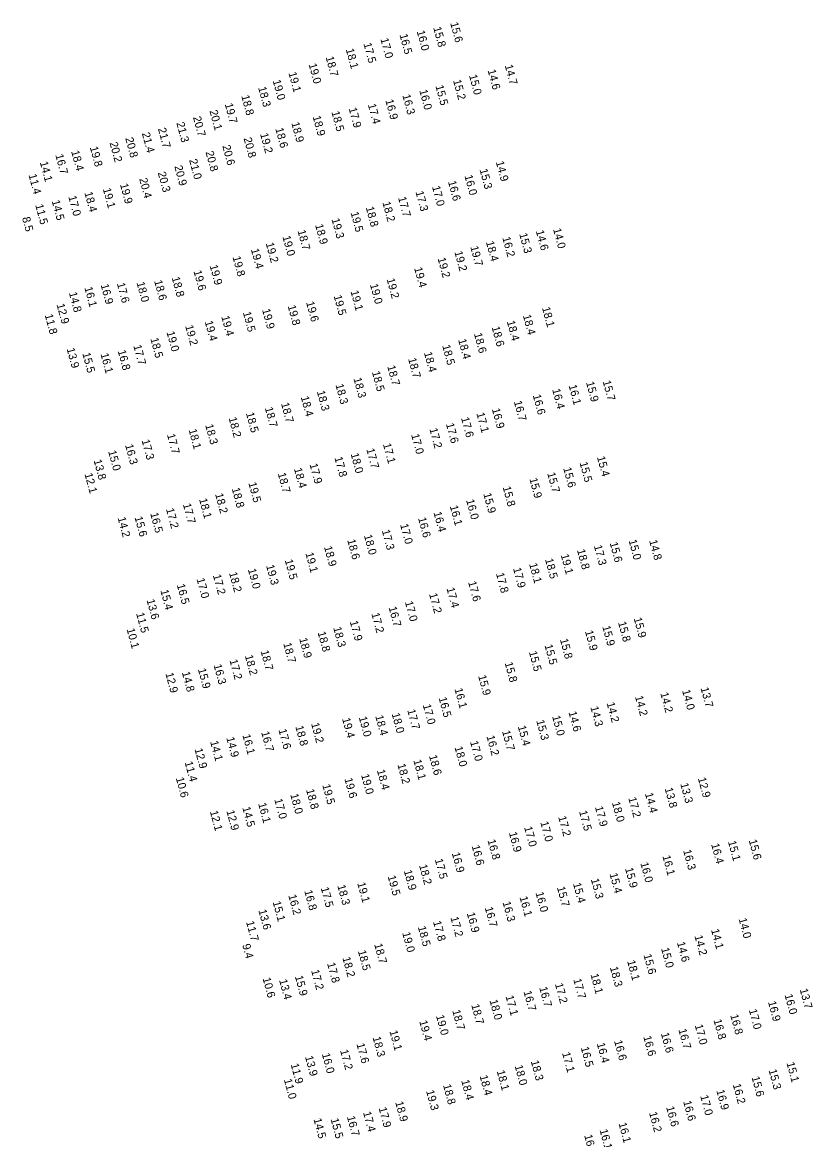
# Model space of a CAD drawing. Extents: x 1023796 to 1112670, y 656573 to 837340.
# Drawn here: x 1033268 to 1033761, y 800159 to 800856 of the extents above; entities that cross this region are included whole.
import ezdxf

# ---------------------------------------------------------------- set-up
doc = ezdxf.new("R2010")
doc.units = 0
doc.layers.add('V-TOPO-SOUN', color=7, linetype='Continuous')

msp = doc.modelspace()

# ---------------------------------------------------------------- texts
at = {"layer": 'V-TOPO-SOUN'}
for s, p in [('15.6 ', (1033534.61, 800855.84)), ('16.5 ', (1033502.97, 800848.52)), ('16.0 ', (1033513.7, 800850.68)), ('15.8 ', (1033524.03, 800852.96)), ('17.5 ', (1033480.47, 800842.97)), ('17.0 ', (1033491.04, 800845.93)), ('18.7 ', (1033456.86, 800834.52)), ('18.1 ', (1033469.44, 800839.38)), ('19.0 ', (1033446.22, 800830.09)), ('14.7 ', (1033568.68, 800829.34)), ('19.1 ', (1033433.63, 800824.72)), ('15.2 ', (1033536.42, 800819.97)), ('15.0 ', (1033546.36, 800823.14)), ('14.6 ', (1033557.99, 800826.32)), ('18.3 ', (1033414.7, 800815.56)), ('19.0 ', (1033423.8, 800819.88)), ('16.0 ', (1033515.34, 800813.76)), ('15.5 ', (1033525.4, 800816.54)), ('18.8 ', (1033404.19, 800810.32)), ('16.9 ', (1033494.12, 800807.62)), ('16.3 ', (1033504.74, 800810.75)), ('20.1 ', (1033384.35, 800800.97)), ('19.7 ', (1033393.86, 800805.21)), ('18.5 ', (1033460.48, 800800.29)), ('17.9 ', (1033471.24, 800802.54)), ('17.4 ', (1033483.2, 800804.93)), ('21.3 ', (1033363.65, 800793.42)), ('20.7 ', (1033374.02, 800797.02)), ('18.9 ', (1033435.43, 800793.46)), ('18.9 ', (1033448.75, 800797.42)), ('21.4 ', (1033342.11, 800786.97)), ('21.7 ', (1033352.16, 800789.84)), ('19.2 ', (1033415.93, 800786.6)), ('18.6 ', (1033425.43, 800789.93)), ('19.8 ', (1033309.62, 800778.23)), ('20.2 ', (1033321.95, 800781.05)), ('20.8 ', (1033331.76, 800783.88)), ('20.6 ', (1033392.35, 800779.08)), ('20.8 ', (1033405.62, 800783.83)), ('16.7 ', (1033288.08, 800773.45)), ('18.4 ', (1033297.97, 800775.69)), ('20.8 ', (1033381.87, 800775.27)), ('14.1 ', (1033278.43, 800768.85)), ('20.9 ', (1033362.39, 800766.36)), ('21.0 ', (1033371.59, 800770.36)), ('15.3 ', (1033552.96, 800764.28)), ('14.9 ', (1033563.1, 800769.09)), ('11.4 ', (1033271.34, 800761.06)), ('20.4 ', (1033340.44, 800758.56)), ('20.3 ', (1033352.05, 800762.36)), ('16.0 ', (1033543.52, 800760.45)), ('19.1 ', (1033317.74, 800752.28)), ('19.9 ', (1033328.45, 800755.09)), ('17.3 ', (1033512.96, 800750.4)), ('17.0 ', (1033523.28, 800753.63)), ('16.6 ', (1033533.25, 800756.81)), ('14.5 ', (1033285.83, 800744.76)), ('17.0 ', (1033296.19, 800747.45)), ('18.4 ', (1033306.23, 800749.92)), ('18.2 ', (1033492.28, 800743.82)), ('17.7 ', (1033502.07, 800746.85)), ('11.5 ', (1033275.54, 800742.19)), ('19.5 ', (1033472.41, 800737.45)), ('18.8 ', (1033481.89, 800740.69)), ('8.5', (1033267.31, 800734.17)), ('18.9 ', (1033450.28, 800729.76)), ('19.3 ', (1033460.52, 800733.37)), ('19.0 ', (1033429.85, 800722.49)), ('18.7 ', (1033439.31, 800726.09)), ('15.3 ', (1033577.71, 800724.15)), ('14.6 ', (1033588.09, 800725.95)), ('14.0 ', (1033598.82, 800727.14)), ('19.2 ', (1033419.44, 800718.24)), ('19.7 ', (1033547.15, 800716.11)), ('18.4 ', (1033556.92, 800719.12)), ('16.2 ', (1033567.15, 800721.84)), ('19.8 ', (1033398.73, 800709.72)), ('19.4 ', (1033410.17, 800714.48)), ('19.2 ', (1033526.74, 800708.85)), ('19.2 ', (1033537.25, 800712.9)), ('19.9 ', (1033384.43, 800704.35)), ('19.4 ', (1033512.09, 800702.81)), ('18.6 ', (1033349.78, 800694.76)), ('18.8 ', (1033360.74, 800696.87)), ('19.6 ', (1033374.36, 800700.88)), ('19.2 ', (1033494.91, 800695.92)), ('16.1 ', (1033306.21, 800690.59)), ('16.9 ', (1033316.38, 800692.35)), ('17.6 ', (1033326.51, 800693.16)), ('18.0 ', (1033338.79, 800693.69)), ('19.1 ', (1033472.38, 800688.29)), ('19.0 ', (1033484.5, 800692.51)), ('14.8 ', (1033296.56, 800687.35)), ('19.6 ', (1033444.65, 800681.41)), ('19.5 ', (1033461.87, 800685.41)), ('11.8 ', (1033281.47, 800673.57)), ('12.9 ', (1033288.84, 800680.07)), ('19.5 ', (1033405.16, 800675.08)), ('19.9 ', (1033417.15, 800676.89)), ('19.8 ', (1033433.14, 800679.16)), ('18.1 ', (1033591.93, 800678.02)), ('19.2 ', (1033369.18, 800666.66)), ('19.4 ', (1033381.36, 800669.38)), ('19.4 ', (1033391.7, 800672.51)), ('18.4 ', (1033569.94, 800669.47)), ('18.4 ', (1033579.99, 800673.22)), ('19.0 ', (1033357.5, 800662.8)), ('18.6 ', (1033549.43, 800661.8)), ('18.6 ', (1033560.51, 800665.91)), ('17.7 ', (1033336.77, 800654.35)), ('18.5 ', (1033347.42, 800658.77)), ('18.5 ', (1033529.64, 800654.37)), ('18.4 ', (1033539.58, 800658.06)), ('13.9 ', (1033295.13, 800652.43)), ('15.5 ', (1033304.94, 800649.52)), ('16.1 ', (1033316.29, 800649.17)), ('16.8 ', (1033327.04, 800651.12)), ('18.7 ', (1033508.33, 800646.19)), ('18.4 ', (1033518.22, 800649.94)), ('18.7 ', (1033495.31, 800641.5)), ('18.3 ', (1033474.21, 800633.85)), ('18.5 ', (1033485.75, 800637.91)), ('15.7 ', (1033629.8, 800632.09)), ('18.3 ', (1033451.32, 800625.76)), ('18.3 ', (1033462.97, 800629.96)), ('16.4 ', (1033598.28, 800626.97)), ('16.1 ', (1033608.54, 800629.48)), ('15.9 ', (1033619.42, 800631.42)), ('18.7 ', (1033429, 800618.28)), ('18.4 ', (1033441.3, 800622.27)), ('16.7 ', (1033574.34, 800619.43)), ('16.6 ', (1033586.17, 800623.35)), ('18.5 ', (1033407.1, 800612.19)), ('18.7 ', (1033418.89, 800615.48)), ('17.1 ', (1033550.98, 800612.07)), ('16.9 ', (1033560.64, 800614.74)), ('18.3 ', (1033381.66, 800604.79)), ('18.2 ', (1033396.28, 800609.16)), ('17.6 ', (1033531.96, 800605.51)), ('17.6 ', (1033541.39, 800609.18)), ('17.7 ', (1033357.79, 800598.81)), ('18.1 ', (1033371.29, 800601.82)), ('17.0 ', (1033510.24, 800598.75)), ('17.2 ', (1033521.63, 800602.37)), ('16.3 ', (1033331.63, 800592.27)), ('17.3 ', (1033341.96, 800595.23)), ('17.1 ', (1033492.63, 800592.87)), ('13.8 ', (1033311.99, 800582.72)), ('15.0 ', (1033321.07, 800588.39)), ('17.8 ', (1033462.33, 800584.44)), ('18.0 ', (1033472.47, 800586.78)), ('17.7 ', (1033482.26, 800589.68)), ('15.4 ', (1033626.26, 800584.77)), ('18.4 ', (1033437.07, 800577.52)), ('17.9 ', (1033446.79, 800580.23)), ('15.6 ', (1033605.16, 800577.85)), ('15.5 ', (1033615.37, 800581.25)), ('12.1 ', (1033306.31, 800574.24)), ('18.7 ', (1033426.95, 800574.5)), ('15.9 ', (1033584.03, 800571.24)), ('15.7 ', (1033595.2, 800574.66)), ('18.8 ', (1033398.2, 800565.15)), ('19.5 ', (1033408.62, 800568.56)), ('15.9 ', (1033555.27, 800561.84)), ('15.8 ', (1033567.39, 800566)), ('17.7 ', (1033367.74, 800555.3)), ('18.1 ', (1033377.83, 800558.48)), ('18.2 ', (1033387.83, 800561.64)), ('16.0 ', (1033544.55, 800557.89)), ('16.5 ', (1033347.32, 800549.58)), ('17.2 ', (1033357.17, 800552.33)), ('16.4 ', (1033524.19, 800550.15)), ('16.1 ', (1033534.39, 800554.1)), ('14.2 ', (1033326.97, 800546.84)), ('15.6 ', (1033337.54, 800547.19)), ('17.0 ', (1033503.34, 800542.59)), ('16.6 ', (1033514.54, 800546.64)), ('18.0 ', (1033480.76, 800535.83)), ('17.3 ', (1033491.91, 800538.92)), ('18.9 ', (1033455.84, 800528.66)), ('18.6 ', (1033470.34, 800532.94)), ('17.3 ', (1033624.32, 800529.33)), ('15.6 ', (1033634.19, 800531.15)), ('15.0 ', (1033646.01, 800532.72)), ('14.8 ', (1033658.84, 800532.57)), ('19.5 ', (1033431.32, 800520.38)), ('19.1 ', (1033444.22, 800524.72)), ('18.5 ', (1033593.82, 800520.92)), ('19.1 ', (1033603.62, 800523.68)), ('18.8 ', (1033613.78, 800526.71)), ('19.0 ', (1033408.31, 800514.61)), ('19.3 ', (1033419.66, 800517.02)), ('17.9 ', (1033573.86, 800515.22)), ('18.1 ', (1033583.9, 800518.07)), ('17.0 ', (1033376.25, 800508.69)), ('17.2 ', (1033386.46, 800510.97)), ('18.2 ', (1033396.53, 800512.48)), ('17.6 ', (1033545.81, 800506.71)), ('17.8 ', (1033563.19, 800512.02)), ('15.4 ', (1033353.68, 800501.47)), ('16.5 ', (1033363.91, 800505.03)), ('17.2 ', (1033521.42, 800499.28)), ('17.4 ', (1033532.31, 800502.82)), ('13.6 ', (1033345.04, 800495.5)), ('17.0 ', (1033506.35, 800494.27)), ('11.5 ', (1033338.51, 800487.14)), ('17.2 ', (1033485.4, 800487.03)), ('16.7 ', (1033496.15, 800490.9)), ('18.3 ', (1033461.59, 800478.22)), ('17.9 ', (1033471.93, 800482.07)), ('15.9 ', (1033629.57, 800478.95)), ('15.8 ', (1033639.4, 800481.52)), ('15.9 ', (1033649.19, 800484.07)), ('10.1 ', (1033332.59, 800477.34)), ('18.9 ', (1033440.35, 800471.38)), ('18.8 ', (1033451.84, 800475.29)), ('15.9 ', (1033618.76, 800476)), ('18.7 ', (1033430.4, 800468.34)), ('15.5 ', (1033593.5, 800467.27)), ('15.8 ', (1033603.13, 800470.87)), ('17.2 ', (1033396.82, 800457.9)), ('18.2 ', (1033406.43, 800460.7)), ('18.7 ', (1033416.24, 800463.62)), ('15.5 ', (1033583.75, 800463.07)), ('14.8 ', (1033367.09, 800450.29)), ('15.9 ', (1033377.09, 800452.33)), ('16.3 ', (1033386.9, 800454.91)), ('15.8 ', (1033568.62, 800456.26)), ('12.9 ', (1033356.79, 800449.64)), ('15.9 ', (1033552.06, 800448.11)), ('16.1 ', (1033537.29, 800439.97)), ('14.2 ', (1033665.79, 800437.3)), ('14.0 ', (1033679.4, 800438.99)), ('13.7 ', (1033690.93, 800440.5)), ('17.0 ', (1033517.51, 800429.92)), ('16.5 ', (1033527.41, 800434.36)), ('14.2 ', (1033632.26, 800431.16)), ('14.2 ', (1033649.99, 800435.21)), ('19.0 ', (1033477.53, 800422.26)), ('18.4 ', (1033487.82, 800423.05)), ('18.0 ', (1033498.07, 800424.47)), ('17.7 ', (1033507.81, 800426.75)), ('15.0 ', (1033598.24, 800422.83)), ('14.6 ', (1033608.49, 800425.46)), ('14.3 ', (1033622.11, 800428.63)), ('18.8 ', (1033437.93, 800416.52)), ('19.2 ', (1033447.77, 800418.34)), ('19.4 ', (1033467.1, 800421.44)), ('15.4 ', (1033576.8, 800416.57)), ('15.3 ', (1033588.34, 800420.13)), ('14.9 ', (1033394.8, 800409.45)), ('16.1 ', (1033404.87, 800411.16)), ('16.7 ', (1033416.61, 800412.95)), ('17.6 ', (1033427.4, 800414.47)), ('16.2 ', (1033557.26, 800410.41)), ('15.7 ', (1033567, 800413.58)), ('12.9 ', (1033374.98, 800402.4)), ('14.1 ', (1033384.74, 800407.07)), ('18.0 ', (1033537.32, 800403.57)), ('17.0 ', (1033547.02, 800407.01)), ('18.1 ', (1033511.63, 800395.35)), ('18.6 ', (1033521.38, 800398.22)), ('11.4 ', (1033368.83, 800394.2)), ('18.4 ', (1033488.84, 800389.11)), ('18.2 ', (1033501.66, 800392.77)), ('10.6 ', (1033363.33, 800384.28)), ('19.6 ', (1033468.57, 800383.88)), ('19.0 ', (1033478.97, 800386.32)), ('13.3 ', (1033678.25, 800380.74)), ('12.9 ', (1033689.26, 800384.2)), ('18.0 ', (1033434.75, 800374.05)), ('18.8 ', (1033444.63, 800376.99)), ('19.5 ', (1033454.77, 800379.97)), ('14.4 ', (1033656.21, 800374.64)), ('13.8 ', (1033668.52, 800377.82)), ('16.1 ', (1033414.73, 800368.35)), ('17.0 ', (1033424.79, 800370.94)), ('18.0 ', (1033635.6, 800368.99)), ('17.2 ', (1033645.81, 800371.86)), ('12.1 ', (1033384.58, 800363.45)), ('12.9 ', (1033394.87, 800363.78)), ('14.5 ', (1033404.82, 800365.9)), ('17.2 ', (1033602.06, 800360.06)), ('17.5 ', (1033615.07, 800363.48)), ('17.9 ', (1033625.01, 800366.2)), ('17.0 ', (1033580.76, 800353.59)), ('17.0 ', (1033590.87, 800356.72)), ('16.9 ', (1033571.25, 800350.17)), ('16.6 ', (1033548.01, 800341.9)), ('16.8 ', (1033557.9, 800345.47)), ('16.3 ', (1033680.06, 800339.08)), ('16.4 ', (1033697.54, 800342.96)), ('15.1 ', (1033708.04, 800344.66)), ('15.6 ', (1033721.01, 800345.42)), ('17.5 ', (1033524.99, 800333.43)), ('16.9 ', (1033535.61, 800337.4)), ('16.1 ', (1033667.1, 800335.57)), ('18.9 ', (1033505.64, 800326.41)), ('18.2 ', (1033515.17, 800329.85)), ('15.9 ', (1033643.76, 800327.86)), ('16.0 ', (1033653.33, 800331.22)), ('19.1 ', (1033476.59, 800318.68)), ('19.5 ', (1033495.58, 800322.98)), ('15.4 ', (1033611.27, 800318.4)), ('15.3 ', (1033622.44, 800321.06)), ('15.4 ', (1033634.09, 800324.49)), ('16.2 ', (1033433.55, 800311.05)), ('16.8 ', (1033443.52, 800313.83)), ('17.5 ', (1033453.8, 800315.7)), ('18.3 ', (1033464.17, 800317.15)), ('16.0 ', (1033587.87, 800312.72)), ('15.7 ', (1033601.25, 800316.05)), ('15.1 ', (1033423.77, 800306.9)), ('16.3 ', (1033567.34, 800306.74)), ('16.1 ', (1033577.9, 800309.94)), ('13.6 ', (1033414.86, 800301.74)), ('17.2 ', (1033534.75, 800297.25)), ('16.9 ', (1033544.96, 800299.93)), ('16.7 ', (1033556.19, 800303.35)), ('11.7 ', (1033407.16, 800294.53)), ('18.5 ', (1033514.44, 800291.33)), ('17.8 ', (1033523.91, 800294.62)), ('14.0 ', (1033714.69, 800296.39)), ('19.0 ', (1033504.66, 800287.64)), ('14.2 ', (1033687.14, 800285.67)), ('14.1 ', (1033697.48, 800289.57)), ('9.4', (1033404.8, 800280.16)), ('18.5 ', (1033476.99, 800276.29)), ('18.7 ', (1033487.2, 800280.48)), ('15.0 ', (1033666.28, 800277.9)), ('14.6 ', (1033676.17, 800281.57)), ('18.2 ', (1033467.31, 800272.09)), ('18.1 ', (1033645.08, 800270.01)), ('15.6 ', (1033655.29, 800273.88)), ('17.2 ', (1033447.77, 800264.14)), ('17.8 ', (1033457.75, 800268.56)), ('18.3 ', (1033634.31, 800266.06)), ('10.6 ', (1033417.51, 800259.24)), ('13.4 ', (1033427.79, 800258.14)), ('15.9 ', (1033437.67, 800260.44)), ('17.2 ', (1033600.02, 800255.72)), ('17.7 ', (1033611.48, 800258.57)), ('18.1 ', (1033622.18, 800261.66)), ('17.1 ', (1033569.18, 800248.06)), ('16.7 ', (1033580.38, 800250.98)), ('16.7 ', (1033590.2, 800253.46)), ('16.0 ', (1033743.4, 800248.88)), ('13.7 ', (1033752.83, 800252.31)), ('18.7 ', (1033547.78, 800242.62)), ('18.0 ', (1033559.16, 800245.43)), ('16.9 ', (1033733.03, 800244.52)), ('19.0 ', (1033525.76, 800235.87)), ('18.7 ', (1033535.91, 800239.09)), ('16.8 ', (1033709.47, 800236.26)), ('17.0 ', (1033721.08, 800239.52)), ('19.4 ', (1033515.31, 800232.43)), ('16.7 ', (1033677.11, 800227.23)), ('17.0 ', (1033687.29, 800229.94)), ('16.8 ', (1033699, 800233.19)), ('18.3 ', (1033486.16, 800222.34)), ('19.1 ', (1033496.69, 800226.24)), ('16.6 ', (1033636.93, 800220.09)), ('16.6 ', (1033655.17, 800222.8)), ('16.6 ', (1033666.16, 800224.82)), ('17.2 ', (1033465.87, 800214.22)), ('17.6 ', (1033476.1, 800218.22)), ('16.5 ', (1033616.13, 800215.99)), ('16.4 ', (1033626.13, 800218.5)), ('13.9 ', (1033443.98, 800210.32)), ('16.0 ', (1033454.49, 800212.01)), ('18.3 ', (1033584.92, 800207.48)), ('17.1 ', (1033604.46, 800212.6)), ('15.1 ', (1033744.58, 800206.41)), ('11.9 ', (1033435.02, 800205.53)), ('18.1 ', (1033563.66, 800201.31)), ('18.0 ', (1033574.87, 800204.58)), ('15.3 ', (1033733.4, 800201.93)), ('11.0 ', (1033430.77, 800195.98)), ('18.8 ', (1033530.13, 800192.58)), ('18.4 ', (1033541.5, 800195.39)), ('18.4 ', (1033552.99, 800198.24)), ('16.2 ', (1033711.03, 800192.93)), ('15.6 ', (1033722.77, 800197.5)), ('19.3 ', (1033519.55, 800188.93)), ('17.0 ', (1033690.71, 800185.81)), ('16.9 ', (1033700.77, 800189.19)), ('17.9 ', (1033489.94, 800178.24)), ('18.9 ', (1033500.29, 800181.87)), ('16.6 ', (1033669.43, 800178.81)), ('16.6 ', (1033680.07, 800182.31)), ('14.5 ', (1033449.24, 800171.34)), ('15.5 ', (1033459.95, 800171.34)), ('16.7 ', (1033470.13, 800172.79)), ('17.4 ', (1033480.21, 800175.5)), ('16.2 ', (1033658.77, 800175.3)), ('16.1 ', (1033627.89, 800164.53)), ('16.1 ', (1033639.71, 800168.65)), ('16.1 ', (1033618.26, 800161.15))]:
    msp.add_text(s, height=5, rotation=285, dxfattribs=at).set_placement(p)

doc.saveas('drawing.dxf')
